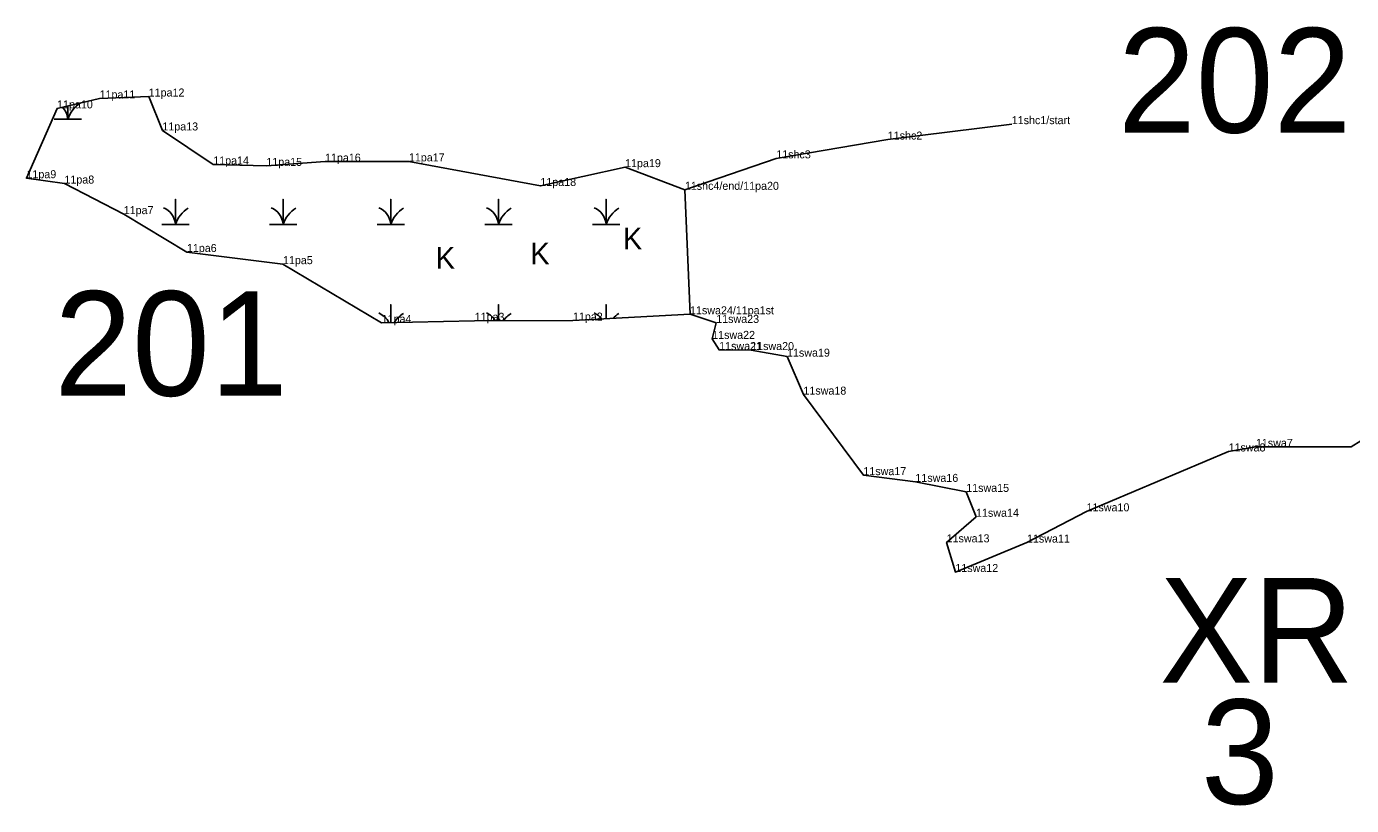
# Model space of a CAD drawing. Extents: x 2072529 to 2268796, y 436423 to 470397.
# Drawn here: x 2225567 to 2226395, y 447962 to 448449 of the extents above; entities that cross this region are included whole.
import ezdxf

# ---------------------------------------------------------------- set-up
doc = ezdxf.new("R2010")
doc.units = 0
for name, color, linetype in [('Default', 7, 'Continuous'), ('Exist Environmental Wetland Boundary', 7, 'Continuous'), ('Exist Environmental Wetland Boundary Cogo Comment', 7, 'Continuous'), ('Exist Environmental Wetland Boundary Cogo Point CELL', 7, 'Continuous'), ('Exist Hydro Jurisdictional Stream or Body of Water NEU Mitigable', 7, 'Continuous'), ('Exist Hydro Jurisdictional Stream or Body of Water NEU Mitigable Cogo Comment', 7, 'Continuous'), ('Exist Hydro Swamp or Marsh', 7, 'Continuous')]:
    doc.layers.add(name, color=color, linetype=linetype)

msp = doc.modelspace()

# ---------------------------------------------------------------- linework, layer by layer
at = {"layer": 'Exist Environmental Wetland Boundary'}
msp.add_lwpolyline([(2225981.91, 448269.33), (2225908.77, 448265.41), (2225847.39, 448265.26), (2225789.3, 448263.99), (2225727.66, 448300.66), (2225667.64, 448308.25), (2225628.2, 448331.93), (2225591.16, 448351.03), (2225567.45, 448354.37), (2225586.58, 448398), (2225613.08, 448404.2), (2225643.79, 448405.43), (2225652.34, 448384.21), (2225684.09, 448362.94), (2225717.27, 448362.06), (2225753.91, 448364.72), (2225806.3, 448364.89), (2225888.44, 448349.51), (2225941.35, 448361.28), (2225978.69, 448347.11)], dxfattribs=at)
at = {"layer": 'Exist Environmental Wetland Boundary Cogo Point CELL'}
for p, q in [((2225613.08, 448404.2), (2225613.08, 448404.2)), ((2225643.79, 448405.43), (2225643.79, 448405.43)), ((2225586.58, 448398), (2225586.58, 448398)), ((2226182.88, 448388.15), (2226182.88, 448388.15)), ((2225652.34, 448384.21), (2225652.34, 448384.21)), ((2226105.41, 448378.52), (2226105.41, 448378.52)), ((2225684.09, 448362.94), (2225684.09, 448362.94)), ((2225717.27, 448362.06), (2225717.27, 448362.06)), ((2225753.91, 448364.72), (2225753.91, 448364.72)), ((2225806.3, 448364.89), (2225806.3, 448364.89)), ((2225941.35, 448361.28), (2225941.35, 448361.28)), ((2226035.77, 448366.77), (2226035.77, 448366.77)), ((2225567.45, 448354.37), (2225567.45, 448354.37)), ((2225591.16, 448351.03), (2225591.16, 448351.03)), ((2225888.44, 448349.51), (2225888.44, 448349.51)), ((2225978.69, 448347.11), (2225978.69, 448347.11)), ((2225978.69, 448347.11), (2225978.69, 448347.11)), ((2225628.2, 448331.93), (2225628.2, 448331.93)), ((2225667.64, 448308.25), (2225667.64, 448308.25)), ((2225727.66, 448300.66), (2225727.66, 448300.66)), ((2225789.3, 448263.99), (2225789.3, 448263.99)), ((2225847.39, 448265.26), (2225847.39, 448265.26)), ((2225908.77, 448265.41), (2225908.77, 448265.41)), ((2225908.77, 448265.41), (2225908.77, 448265.41)), ((2225981.91, 448269.33), (2225981.91, 448269.33)), ((2225981.91, 448269.33), (2225981.91, 448269.33)), ((2225998.27, 448263.94), (2225998.27, 448263.94)), ((2225995.75, 448253.96), (2225995.75, 448253.96)), ((2226000.1, 448247.03), (2226000.1, 448247.03)), ((2226020.1, 448246.98), (2226020.1, 448246.98)), ((2226042.5, 448242.86), (2226042.5, 448242.86)), ((2226052.75, 448219.14), (2226052.75, 448219.14)), ((2226318.31, 448183.63), (2226318.31, 448183.63)), ((2226335.37, 448186.48), (2226335.37, 448186.48)), ((2226394.83, 448186.41), (2226394.83, 448186.41)), ((2226090.19, 448168.81), (2226090.19, 448168.81)), ((2226122.68, 448164.6), (2226122.68, 448164.6)), ((2226154.43, 448158.36), (2226154.43, 448158.36)), ((2226229.57, 448146.2), (2226229.57, 448146.2)), ((2226160.56, 448142.8), (2226160.56, 448142.8)), ((2226142.21, 448126.81), (2226142.21, 448126.81)), ((2226192.39, 448126.68), (2226192.39, 448126.68)), ((2226147.63, 448108.29), (2226147.63, 448108.29))]:
    msp.add_line(p, q, dxfattribs=at)
at = {"layer": 'Exist Hydro Jurisdictional Stream or Body of Water NEU Mitigable'}
for points in [[(2225978.69, 448347.11), (2225981.91, 448269.33), (2225998.27, 448263.94), (2225995.75, 448253.96), (2226000.1, 448247.03), (2226020.1, 448246.98), (2226042.5, 448242.86), (2226052.75, 448219.14), (2226090.19, 448168.81), (2226122.68, 448164.6), (2226154.43, 448158.36), (2226160.56, 448142.8), (2226142.21, 448126.81), (2226147.63, 448108.29), (2226192.39, 448126.68), (2226229.57, 448146.2), (2226318.31, 448183.63), (2226335.37, 448186.48), (2226394.83, 448186.41), (2226419.06, 448201.54), (2226431.77, 448228.89), (2226430.93, 448298.98), (2226428.56, 448370.7), (2226419.33, 448414.91)], [(2226182.88, 448388.15), (2226105.41, 448378.52), (2226035.77, 448366.77), (2225978.69, 448347.11)]]:
    msp.add_lwpolyline(points, dxfattribs=at)
at = {"layer": 'Exist Hydro Swamp or Marsh'}
for points in [[(2225584.65, 448391.27), (2225593.25, 448391.27), (2225593.25, 448399.56)], [(2225593.25, 448399.56), (2225593.25, 448391.27), (2225601.85, 448391.27)], [(2225651.9, 448325.47), (2225660.5, 448325.47), (2225660.5, 448341.25), (2225660.5, 448325.47), (2225669.1, 448325.47)], [(2225719.15, 448325.47), (2225727.75, 448325.47), (2225727.75, 448341.25), (2225727.75, 448325.47), (2225736.35, 448325.47)], [(2225786.4, 448325.47), (2225795, 448325.47), (2225795, 448341.25), (2225795, 448325.47), (2225803.6, 448325.47)], [(2225853.65, 448325.47), (2225862.25, 448325.47), (2225862.25, 448341.25), (2225862.25, 448325.47), (2225870.85, 448325.47)], [(2225920.9, 448325.47), (2225929.5, 448325.47), (2225929.5, 448341.25), (2225929.5, 448325.47), (2225938.1, 448325.47)], [(2225795, 448264.12), (2225795, 448275.45), (2225795, 448264.12)], [(2225862.25, 448265.3), (2225862.25, 448275.45), (2225862.25, 448265.3)], [(2225929.5, 448266.52), (2225929.5, 448275.45), (2225929.5, 448266.52)]]:
    msp.add_lwpolyline(points, dxfattribs=at)
for centre, radius, start, end in [((2225580.98, 448390.38), 12.3, 4.14034, 43.14102), ((2225611.49, 448385.21), 19.22, 122.54672, 161.62219), ((2225648.23, 448324.58), 12.3, 4.14034, 67.53497), ((2225715.48, 448324.58), 12.3, 4.14034, 67.53497), ((2225782.73, 448324.58), 12.3, 4.14034, 67.53497), ((2225849.98, 448324.58), 12.3, 4.14034, 67.53497), ((2225917.23, 448324.58), 12.3, 4.14034, 67.53497), ((2225678.74, 448319.41), 19.22, 122.12745, 161.62219), ((2225745.99, 448319.41), 19.22, 122.12745, 161.62219), ((2225813.24, 448319.41), 19.22, 122.12745, 161.62219), ((2225880.49, 448319.41), 19.22, 122.12745, 161.62219), ((2225947.74, 448319.41), 19.22, 122.12745, 161.62219), ((2225782.73, 448258.78), 12.3, 25.60793, 67.53497), ((2225813.24, 448253.61), 19.22, 122.12745, 146.67293), ((2225849.98, 448258.78), 12.3, 31.98785, 67.53497), ((2225880.49, 448253.61), 19.22, 122.12745, 142.50968), ((2225917.23, 448258.78), 12.3, 38.20219, 67.53497), ((2225947.74, 448253.61), 19.22, 122.12745, 136.86085)]:
    msp.add_arc(centre, radius, start, end, dxfattribs=at)

# ---------------------------------------------------------------- texts
at = {"layer": 'Default'}
for s, p in [('202', (2226249.21, 448382.87)), ('201', (2225584.82, 448218.42)), ('XR', (2226275.19, 448039.21)), ('3', (2226301.08, 447963.3))]:
    msp.add_text(s, height=65.34, dxfattribs=at).set_placement(p)
at = {"layer": 'Exist Environmental Wetland Boundary Cogo Comment'}
for s, p in [('11pa12', (2225643.79, 448405.43)), ('11pa10', (2225586.58, 448398)), ('11pa11', (2225613.08, 448404.2)), ('11pa13', (2225652.34, 448384.21)), ('11pa16', (2225753.91, 448364.72)), ('11pa17', (2225806.3, 448364.89)), ('11pa14', (2225684.09, 448362.94)), ('11pa15', (2225717.27, 448362.06)), ('11pa19', (2225941.35, 448361.28)), ('11pa9', (2225567.45, 448354.37)), ('11pa8', (2225591.16, 448351.03)), ('11pa18', (2225888.44, 448349.51)), ('11pa7', (2225628.2, 448331.93)), ('11pa6', (2225667.64, 448308.25)), ('11pa5', (2225727.66, 448300.66)), ('11pa3', (2225847.39, 448265.26)), ('11pa2', (2225908.77, 448265.41)), ('11pa4', (2225789.3, 448263.99))]:
    msp.add_text(s, height=5, dxfattribs=at).set_placement(p)
at = {"layer": 'Exist Hydro Jurisdictional Stream or Body of Water NEU Mitigable Cogo Comment'}
for s, p in [('11shc1/start', (2226182.88, 448388.15)), ('11shc2', (2226105.41, 448378.52)), ('11shc3', (2226035.77, 448366.77)), ('11shc4/end/11pa20', (2225978.69, 448347.11)), ('11swa24/11pa1st', (2225981.91, 448269.33)), ('11swa23', (2225998.27, 448263.94)), ('11swa22', (2225995.75, 448253.96)), ('11swa21', (2226000.1, 448247.03)), ('11swa20', (2226020.1, 448246.98)), ('11swa19', (2226042.5, 448242.86)), ('11swa18', (2226052.75, 448219.14)), ('11swa8', (2226318.31, 448183.63)), ('11swa7', (2226335.37, 448186.48)), ('11swa17', (2226090.19, 448168.81)), ('11swa16', (2226122.68, 448164.6)), ('11swa15', (2226154.43, 448158.36)), ('11swa14', (2226160.56, 448142.8)), ('11swa10', (2226229.57, 448146.2)), ('11swa13', (2226142.21, 448126.81)), ('11swa11', (2226192.39, 448126.68)), ('11swa12', (2226147.63, 448108.29))]:
    msp.add_text(s, height=5, dxfattribs=at).set_placement(p)
at = {"layer": 'Exist Hydro Swamp or Marsh'}
for p in [(2225939.95, 448309.86), (2225823.03, 448297.76), (2225882.16, 448300.45)]:
    msp.add_text('K', height=13.6, dxfattribs=at).set_placement(p)

doc.saveas('drawing.dxf')
